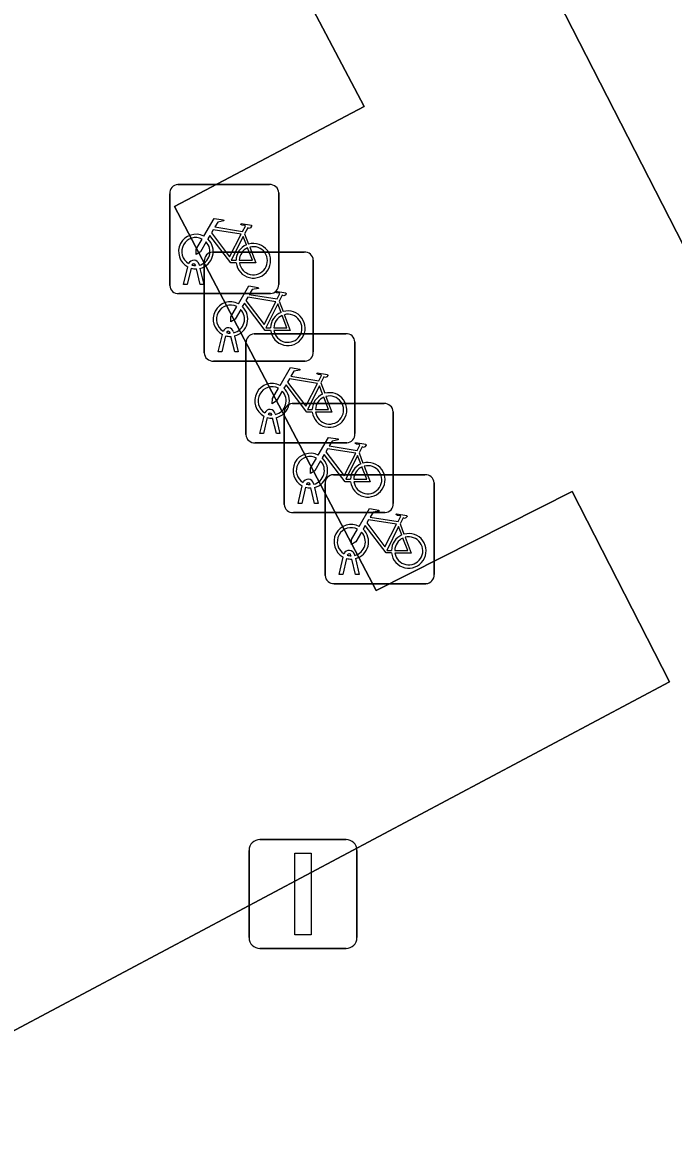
# Model space of a CAD drawing. Extents: x 162879 to 165540, y 384011 to 385181.
# Drawn here: x 163036.89 to 163042.86, y 384196.73 to 384207.05 of the extents above; entities that cross this region are included whole.
import ezdxf

# ---------------------------------------------------------------- set-up
doc = ezdxf.new("R2010")
doc.units = 0
for name, color, linetype in [('IMGEO_Fietsenrek', 7, 'Continuous'), ('IMGEO_Groenvoorziening', 7, 'Continuous'), ('IMGEO_Lichtmast', 7, 'Continuous'), ('IMGEO_Rijbaan_lokaal_open', 7, 'Continuous')]:
    doc.layers.add(name, color=color, linetype=linetype)

msp = doc.modelspace()

# ---------------------------------------------------------------- linework, layer by layer
at = {"layer": 'IMGEO_Fietsenrek'}
for p, q in [((163038.242, 384204.633), (163038.242, 384205.474)), ((163038.242, 384205.474), (163038.242, 384204.633)), ((163038.317, 384205.558), (163039.158, 384205.558)), ((163039.158, 384205.558), (163038.317, 384205.558)), ((163039.242, 384205.483), (163039.242, 384204.642)), ((163039.242, 384204.642), (163039.242, 384205.483)), ((163038.929, 384205.107), (163038.965, 384205.012)), ((163038.559, 384204.013), (163038.559, 384204.854)), ((163038.559, 384204.854), (163038.559, 384204.013)), ((163038.634, 384204.938), (163039.475, 384204.938)), ((163039.475, 384204.938), (163038.634, 384204.938)), ((163039.559, 384204.863), (163039.559, 384204.022)), ((163039.559, 384204.022), (163039.559, 384204.863)), ((163038.369, 384204.642), (163038.408, 384204.802)), ((163038.438, 384204.79), (163038.403, 384204.642)), ((163038.48, 384204.814), (163038.479, 384204.818)), ((163038.521, 384204.642), (163038.487, 384204.784)), ((163038.511, 384204.825), (163038.512, 384204.818)), ((163038.519, 384204.788), (163038.554, 384204.642)), ((163038.403, 384204.642), (163038.369, 384204.642)), ((163038.554, 384204.642), (163038.521, 384204.642)), ((163039.167, 384204.558), (163038.326, 384204.558)), ((163038.326, 384204.558), (163039.167, 384204.558)), ((163039.246, 384204.487), (163039.282, 384204.392)), ((163038.686, 384204.022), (163038.725, 384204.182)), ((163038.755, 384204.17), (163038.72, 384204.022)), ((163038.797, 384204.194), (163038.796, 384204.198)), ((163038.838, 384204.022), (163038.804, 384204.164)), ((163038.828, 384204.205), (163038.829, 384204.198)), ((163038.836, 384204.168), (163038.871, 384204.022)), ((163039.016, 384204.188), (163039.857, 384204.188)), ((163039.857, 384204.188), (163039.016, 384204.188)), ((163038.72, 384204.022), (163038.686, 384204.022)), ((163038.871, 384204.022), (163038.838, 384204.022)), ((163038.941, 384203.263), (163038.941, 384204.104)), ((163038.941, 384204.104), (163038.941, 384203.263)), ((163039.941, 384204.113), (163039.941, 384203.272)), ((163039.941, 384203.272), (163039.941, 384204.113)), ((163039.484, 384203.938), (163038.643, 384203.938)), ((163038.643, 384203.938), (163039.484, 384203.938)), ((163039.628, 384203.737), (163039.664, 384203.642)), ((163039.367, 384203.548), (163040.208, 384203.548)), ((163040.208, 384203.548), (163039.367, 384203.548)), ((163039.068, 384203.272), (163039.107, 384203.432)), ((163039.137, 384203.42), (163039.102, 384203.272)), ((163039.179, 384203.444), (163039.178, 384203.448)), ((163039.22, 384203.272), (163039.186, 384203.414)), ((163039.21, 384203.455), (163039.211, 384203.448)), ((163039.218, 384203.418), (163039.253, 384203.272)), ((163039.292, 384202.623), (163039.292, 384203.464)), ((163039.292, 384203.464), (163039.292, 384202.623)), ((163040.292, 384203.473), (163040.292, 384202.632)), ((163040.292, 384202.632), (163040.292, 384203.473)), ((163039.102, 384203.272), (163039.068, 384203.272)), ((163039.253, 384203.272), (163039.22, 384203.272)), ((163039.866, 384203.188), (163039.025, 384203.188)), ((163039.025, 384203.188), (163039.866, 384203.188)), ((163039.979, 384203.097), (163040.015, 384203.002)), ((163039.743, 384202.895), (163040.584, 384202.895)), ((163040.584, 384202.895), (163039.743, 384202.895)), ((163039.419, 384202.632), (163039.458, 384202.792)), ((163039.53, 384202.804), (163039.529, 384202.808)), ((163039.561, 384202.815), (163039.562, 384202.808)), ((163039.668, 384201.97), (163039.668, 384202.811)), ((163039.668, 384202.811), (163039.668, 384201.97)), ((163040.668, 384202.82), (163040.668, 384201.979)), ((163040.668, 384201.979), (163040.668, 384202.82)), ((163039.488, 384202.78), (163039.453, 384202.632)), ((163039.571, 384202.632), (163039.537, 384202.774)), ((163039.569, 384202.778), (163039.604, 384202.632)), ((163039.453, 384202.632), (163039.419, 384202.632)), ((163039.604, 384202.632), (163039.571, 384202.632)), ((163040.217, 384202.548), (163039.376, 384202.548)), ((163039.376, 384202.548), (163040.217, 384202.548)), ((163040.355, 384202.444), (163040.391, 384202.349)), ((163039.795, 384201.979), (163039.834, 384202.139)), ((163039.864, 384202.127), (163039.829, 384201.979)), ((163039.906, 384202.151), (163039.905, 384202.155)), ((163039.947, 384201.979), (163039.913, 384202.121)), ((163039.937, 384202.162), (163039.938, 384202.155)), ((163039.945, 384202.125), (163039.98, 384201.979)), ((163039.829, 384201.979), (163039.795, 384201.979)), ((163039.98, 384201.979), (163039.947, 384201.979)), ((163040.593, 384201.895), (163039.752, 384201.895)), ((163039.752, 384201.895), (163040.593, 384201.895))]:
    msp.add_line(p, q, dxfattribs=at)
for points in [[(163038.555, 384205.084), (163038.65, 384205.248), (163038.736, 384205.234), (163038.738, 384205.225), (163038.682, 384205.214), (163038.655, 384205.169), (163038.911, 384205.128)], [(163038.911, 384205.128), (163038.936, 384205.177), (163038.93, 384205.181), (163038.907, 384205.185), (163038.895, 384205.192), (163038.894, 384205.195), (163038.896, 384205.2), (163038.991, 384205.185), (163038.993, 384205.175), (163038.983, 384205.162), (163038.971, 384205.156), (163038.957, 384205.162), (163038.929, 384205.107)], [(163038.576, 384205.032), (163038.524, 384204.942), (163038.484, 384204.917), (163038.485, 384204.964), (163038.54, 384205.058)], [(163038.851, 384204.84), (163038.801, 384204.84), (163038.61, 384205.091), (163038.591, 384205.059)], [(163038.898, 384205.103), (163038.641, 384205.144), (163038.624, 384205.115), (163038.791, 384204.895), (163038.898, 384205.103)], [(163038.946, 384205.005), (163038.916, 384205.082), (163038.807, 384204.864), (163038.85, 384204.864)], [(163038.88, 384204.864), (163039, 384204.863), (163038.956, 384204.977)], [(163038.976, 384204.984), (163039.031, 384204.839), (163038.881, 384204.839)], [(163038.872, 384204.464), (163038.967, 384204.628), (163039.053, 384204.614), (163039.055, 384204.605), (163038.999, 384204.594), (163038.972, 384204.549), (163039.228, 384204.508)], [(163039.228, 384204.508), (163039.253, 384204.557), (163039.247, 384204.561), (163039.224, 384204.565), (163039.212, 384204.572), (163039.211, 384204.575), (163039.213, 384204.58), (163039.308, 384204.565), (163039.31, 384204.555), (163039.3, 384204.542), (163039.288, 384204.536), (163039.274, 384204.542), (163039.246, 384204.487)], [(163038.893, 384204.412), (163038.841, 384204.322), (163038.801, 384204.297), (163038.802, 384204.344), (163038.857, 384204.438)], [(163039.168, 384204.22), (163039.118, 384204.22), (163038.927, 384204.471), (163038.908, 384204.439)], [(163039.215, 384204.483), (163038.958, 384204.524), (163038.941, 384204.495), (163039.108, 384204.275), (163039.215, 384204.483)], [(163039.263, 384204.385), (163039.233, 384204.462), (163039.124, 384204.244), (163039.167, 384204.244)], [(163039.197, 384204.244), (163039.317, 384204.243), (163039.273, 384204.357)], [(163039.293, 384204.364), (163039.348, 384204.219), (163039.198, 384204.219)], [(163039.254, 384203.714), (163039.349, 384203.878), (163039.435, 384203.864), (163039.437, 384203.855), (163039.381, 384203.844), (163039.354, 384203.799), (163039.61, 384203.758)], [(163039.61, 384203.758), (163039.635, 384203.807), (163039.629, 384203.811), (163039.606, 384203.815), (163039.594, 384203.822), (163039.593, 384203.825), (163039.595, 384203.83), (163039.69, 384203.815), (163039.692, 384203.805), (163039.682, 384203.792), (163039.67, 384203.786), (163039.656, 384203.792), (163039.628, 384203.737)], [(163039.55, 384203.47), (163039.5, 384203.47), (163039.309, 384203.721), (163039.29, 384203.689)], [(163039.597, 384203.733), (163039.34, 384203.774), (163039.323, 384203.745), (163039.49, 384203.525), (163039.597, 384203.733)], [(163039.275, 384203.662), (163039.223, 384203.572), (163039.183, 384203.547), (163039.184, 384203.594), (163039.239, 384203.688)], [(163039.645, 384203.635), (163039.615, 384203.712), (163039.506, 384203.494), (163039.549, 384203.494)], [(163039.675, 384203.614), (163039.73, 384203.469), (163039.58, 384203.469)], [(163039.579, 384203.494), (163039.699, 384203.493), (163039.655, 384203.607)], [(163039.605, 384203.074), (163039.7, 384203.238), (163039.786, 384203.224), (163039.788, 384203.215), (163039.732, 384203.204), (163039.705, 384203.159), (163039.961, 384203.118)], [(163039.948, 384203.093), (163039.691, 384203.134), (163039.674, 384203.105), (163039.841, 384202.885), (163039.948, 384203.093)], [(163039.961, 384203.118), (163039.986, 384203.167), (163039.98, 384203.171), (163039.957, 384203.175), (163039.945, 384203.182), (163039.944, 384203.185), (163039.946, 384203.19), (163040.041, 384203.175), (163040.043, 384203.165), (163040.033, 384203.152), (163040.021, 384203.146), (163040.007, 384203.152), (163039.979, 384203.097)], [(163039.626, 384203.022), (163039.574, 384202.932), (163039.534, 384202.907), (163039.535, 384202.954), (163039.59, 384203.048)], [(163039.901, 384202.83), (163039.851, 384202.83), (163039.66, 384203.081), (163039.641, 384203.049)], [(163039.996, 384202.995), (163039.966, 384203.072), (163039.857, 384202.854), (163039.9, 384202.854)], [(163039.93, 384202.854), (163040.05, 384202.853), (163040.006, 384202.967)], [(163040.026, 384202.974), (163040.081, 384202.829), (163039.931, 384202.829)], [(163039.981, 384202.421), (163040.076, 384202.585), (163040.162, 384202.571), (163040.164, 384202.562), (163040.108, 384202.551), (163040.081, 384202.506), (163040.337, 384202.465)], [(163040.324, 384202.44), (163040.067, 384202.481), (163040.05, 384202.452), (163040.217, 384202.232), (163040.324, 384202.44)], [(163040.337, 384202.465), (163040.362, 384202.514), (163040.356, 384202.518), (163040.333, 384202.522), (163040.321, 384202.529), (163040.32, 384202.532), (163040.322, 384202.537), (163040.417, 384202.522), (163040.419, 384202.512), (163040.409, 384202.499), (163040.397, 384202.493), (163040.383, 384202.499), (163040.355, 384202.444)], [(163040.002, 384202.369), (163039.95, 384202.279), (163039.91, 384202.254), (163039.911, 384202.301), (163039.966, 384202.395)], [(163040.277, 384202.177), (163040.227, 384202.177), (163040.036, 384202.428), (163040.017, 384202.396)], [(163040.372, 384202.342), (163040.342, 384202.419), (163040.233, 384202.201), (163040.276, 384202.201)], [(163040.306, 384202.201), (163040.426, 384202.2), (163040.382, 384202.314)], [(163040.402, 384202.321), (163040.457, 384202.176), (163040.307, 384202.176)]]:
    msp.add_lwpolyline(points, dxfattribs=at)
for centre, radius, start, end in [((163038.32, 384205.48), 0.0779, 92.4484, 184.2845), ((163038.32, 384205.48), 0.0779, 92.4484, 184.2845), ((163039.164, 384205.48), 0.0779, 2.4484, 94.2845), ((163039.164, 384205.48), 0.0779, 2.4484, 94.2845), ((163038.482, 384204.943), 0.159, 62.6766, 242.1369), ((163038.482, 384204.943), 0.129, 63.3192, 238.903), ((163038.482, 384204.943), 0.159, 283.5766, 46.6042), ((163038.482, 384204.943), 0.129, 283.6043, 43.4302), ((163039.009, 384204.859), 0.159, 113.3408, 178.3217), ((163039.009, 384204.859), 0.159, 187.0065, 105.7708), ((163039.009, 384204.859), 0.129, 113.923, 177.9556), ((163039.009, 384204.859), 0.129, 188.6715, 104.5883), ((163038.462, 384204.814), 0.0499, 12.8025, 158.6934), ((163038.637, 384204.86), 0.0779, 92.4484, 184.2845), ((163038.637, 384204.86), 0.0779, 92.4484, 184.2845), ((163039.481, 384204.86), 0.0779, 2.4484, 94.2845), ((163039.481, 384204.86), 0.0779, 2.4484, 94.2845), ((163038.482, 384204.943), 0.159, 253.9967, 271.7867), ((163038.462, 384204.814), 0.0174, 12.8025, 163.4502), ((163038.482, 384204.943), 0.129, 253.415, 269.0204), ((163039.164, 384204.636), 0.0779, 272.4484, 4.2845), ((163039.164, 384204.636), 0.0779, 272.4484, 4.2845), ((163038.32, 384204.636), 0.0779, 182.4484, 274.2845), ((163038.32, 384204.636), 0.0779, 182.4484, 274.2845), ((163038.799, 384204.323), 0.159, 62.6766, 242.1369), ((163038.799, 384204.323), 0.129, 63.3192, 238.903), ((163038.799, 384204.323), 0.159, 283.5766, 46.6042), ((163038.799, 384204.323), 0.129, 283.6043, 43.4302), ((163039.326, 384204.239), 0.159, 113.3408, 178.3217), ((163039.326, 384204.239), 0.159, 187.0065, 105.7708), ((163039.326, 384204.239), 0.129, 113.923, 177.9556), ((163039.326, 384204.239), 0.129, 188.6715, 104.5883), ((163038.779, 384204.194), 0.0499, 12.8025, 158.6934), ((163038.799, 384204.323), 0.159, 253.9967, 271.7867), ((163038.779, 384204.194), 0.0174, 12.8025, 163.4502), ((163038.799, 384204.323), 0.129, 253.415, 269.0204), ((163039.019, 384204.11), 0.0779, 92.4484, 184.2845), ((163039.019, 384204.11), 0.0779, 92.4484, 184.2845), ((163039.863, 384204.11), 0.0779, 2.4484, 94.2845), ((163039.863, 384204.11), 0.0779, 2.4484, 94.2845), ((163039.481, 384204.016), 0.0779, 272.4484, 4.2845), ((163039.481, 384204.016), 0.0779, 272.4484, 4.2845), ((163038.637, 384204.016), 0.0779, 182.4484, 274.2845), ((163038.637, 384204.016), 0.0779, 182.4484, 274.2845), ((163039.181, 384203.573), 0.159, 62.6766, 242.1369), ((163039.181, 384203.573), 0.129, 63.3192, 238.903), ((163039.181, 384203.573), 0.129, 283.6043, 43.4302), ((163039.181, 384203.573), 0.159, 283.5766, 46.6042), ((163039.708, 384203.489), 0.159, 113.3408, 178.3217), ((163039.708, 384203.489), 0.159, 187.0065, 105.7708), ((163039.708, 384203.489), 0.129, 188.6715, 104.5883), ((163039.37, 384203.47), 0.0779, 92.4484, 184.2845), ((163039.37, 384203.47), 0.0779, 92.4484, 184.2845), ((163039.708, 384203.489), 0.129, 113.923, 177.9556), ((163040.214, 384203.47), 0.0779, 2.4484, 94.2845), ((163040.214, 384203.47), 0.0779, 2.4484, 94.2845), ((163039.161, 384203.444), 0.0499, 12.8025, 158.6934), ((163039.181, 384203.573), 0.159, 253.9967, 271.7867), ((163039.161, 384203.444), 0.0174, 12.8025, 163.4502), ((163039.181, 384203.573), 0.129, 253.415, 269.0204), ((163039.019, 384203.266), 0.0779, 182.4484, 274.2845), ((163039.019, 384203.266), 0.0779, 182.4484, 274.2845), ((163039.863, 384203.266), 0.0779, 272.4484, 4.2845), ((163039.863, 384203.266), 0.0779, 272.4484, 4.2845), ((163039.532, 384202.933), 0.159, 62.6766, 242.1369), ((163039.532, 384202.933), 0.129, 63.3192, 238.903), ((163039.532, 384202.933), 0.129, 283.6043, 43.4302), ((163039.532, 384202.933), 0.159, 283.5766, 46.6042), ((163040.059, 384202.849), 0.159, 113.3408, 178.3217), ((163040.059, 384202.849), 0.159, 187.0065, 105.7708), ((163039.746, 384202.817), 0.0779, 92.4484, 184.2845), ((163039.746, 384202.817), 0.0779, 92.4484, 184.2845), ((163040.059, 384202.849), 0.129, 113.923, 177.9556), ((163040.059, 384202.849), 0.129, 188.6715, 104.5883), ((163040.59, 384202.817), 0.0779, 2.4484, 94.2845), ((163040.59, 384202.817), 0.0779, 2.4484, 94.2845), ((163039.512, 384202.804), 0.0499, 12.8025, 158.6934), ((163039.512, 384202.804), 0.0174, 12.8025, 163.4502), ((163039.532, 384202.933), 0.129, 253.415, 269.0204), ((163039.532, 384202.933), 0.159, 253.9967, 271.7867), ((163039.37, 384202.626), 0.0779, 182.4484, 274.2845), ((163039.37, 384202.626), 0.0779, 182.4484, 274.2845), ((163040.214, 384202.626), 0.0779, 272.4484, 4.2845), ((163040.214, 384202.626), 0.0779, 272.4484, 4.2845), ((163039.908, 384202.28), 0.159, 62.6766, 242.1369), ((163039.908, 384202.28), 0.129, 63.3192, 238.903), ((163039.908, 384202.28), 0.159, 283.5766, 46.6042), ((163039.908, 384202.28), 0.129, 283.6043, 43.4302), ((163040.435, 384202.196), 0.159, 113.3408, 178.3217), ((163040.435, 384202.196), 0.159, 187.0065, 105.7708), ((163040.435, 384202.196), 0.129, 113.923, 177.9556), ((163040.435, 384202.196), 0.129, 188.6715, 104.5883), ((163039.888, 384202.151), 0.0499, 12.8025, 158.6934), ((163039.888, 384202.151), 0.0174, 12.8025, 163.4502), ((163039.908, 384202.28), 0.159, 253.9967, 271.7867), ((163039.908, 384202.28), 0.129, 253.415, 269.0204), ((163039.746, 384201.973), 0.0779, 182.4484, 274.2845), ((163039.746, 384201.973), 0.0779, 182.4484, 274.2845), ((163040.59, 384201.973), 0.0779, 272.4484, 4.2845), ((163040.59, 384201.973), 0.0779, 272.4484, 4.2845)]:
    msp.add_arc(centre, radius, start, end, dxfattribs=at)
at = {"layer": 'IMGEO_Groenvoorziening'}
msp.add_lwpolyline([(163062.352, 384245.606), (163049.969, 384239.189), (163051.264, 384236.696), (163047.577, 384234.747), (163057.039, 384216.873), (163041.173, 384208.482), (163044.864, 384201.274), (163071.063, 384215.12), (163072.147, 384212.977), (163072.222, 384213.017), (163074.076, 384209.512), (163077.812, 384211.477), (163079.73, 384207.94), (163081.516, 384208.957)], close=True, dxfattribs=at)
msp.add_lwpolyline([(163031.959, 384208.79), (163033.797, 384205.233), (163032.067, 384204.326), (163033.002, 384202.57), (163034.777, 384203.481), (163036.615, 384199.963), (163034.883, 384198.992), (163035.824, 384197.269), (163042.828, 384200.993), (163041.934, 384202.742), (163040.136, 384201.833), (163038.287, 384205.356), (163040.025, 384206.274), (163039.122, 384207.993)], dxfattribs=at)
at = {"layer": 'IMGEO_Lichtmast'}
for p, q in [((163039.07, 384199.547), (163039.86, 384199.547)), ((163039.86, 384199.547), (163039.07, 384199.547)), ((163038.97, 384198.647), (163038.97, 384199.447)), ((163038.97, 384199.447), (163038.97, 384198.647)), ((163039.96, 384199.447), (163039.96, 384198.647)), ((163039.96, 384198.647), (163039.96, 384199.447)), ((163039.86, 384198.547), (163039.07, 384198.547)), ((163039.07, 384198.547), (163039.86, 384198.547))]:
    msp.add_line(p, q, dxfattribs=at)
msp.add_lwpolyline([(163039.39, 384199.422), (163039.54, 384199.422), (163039.54, 384198.672), (163039.39, 384198.672), (163039.39, 384199.422)], dxfattribs=at)
for centre, start, end in [((163039.07, 384199.447), 90, 180), ((163039.07, 384199.447), 90, 180), ((163039.86, 384199.447), 0, 90), ((163039.86, 384199.447), 360, 90), ((163039.07, 384198.647), 180, 270), ((163039.07, 384198.647), 180, 270), ((163039.86, 384198.647), 270, 0), ((163039.86, 384198.647), 270, 0)]:
    msp.add_arc(centre, 0.1, start, end, dxfattribs=at)
at = {"layer": 'IMGEO_Rijbaan_lokaal_open'}
for points in [[(163044.864, 384201.274), (163041.173, 384208.482), (163040.222, 384210.272), (163030.638, 384228.394), (163030.573, 384228.36), (163014.549, 384219.892), (163014.301, 384219.761), (163017.293, 384214.082), (163018.429, 384212.041), (163018.152, 384211.894), (163024.825, 384199.304), (163025.066, 384199.433), (163026.131, 384197.372), (163028.279, 384193.317), (163012.433, 384184.826), (163020.858, 384168.961), (163032.586, 384175.227), (163036.694, 384177.404), (163038.642, 384173.779), (163039.758, 384171.616), (163032.709, 384167.878)], [(163039.122, 384207.993), (163040.025, 384206.274), (163038.287, 384205.356), (163040.136, 384201.833), (163041.934, 384202.742), (163042.828, 384200.993), (163035.824, 384197.269), (163034.883, 384198.992), (163036.615, 384199.963), (163034.777, 384203.481), (163033.002, 384202.57), (163032.067, 384204.326), (163033.797, 384205.233), (163031.959, 384208.79)]]:
    msp.add_lwpolyline(points, dxfattribs=at)

doc.saveas('drawing.dxf')
